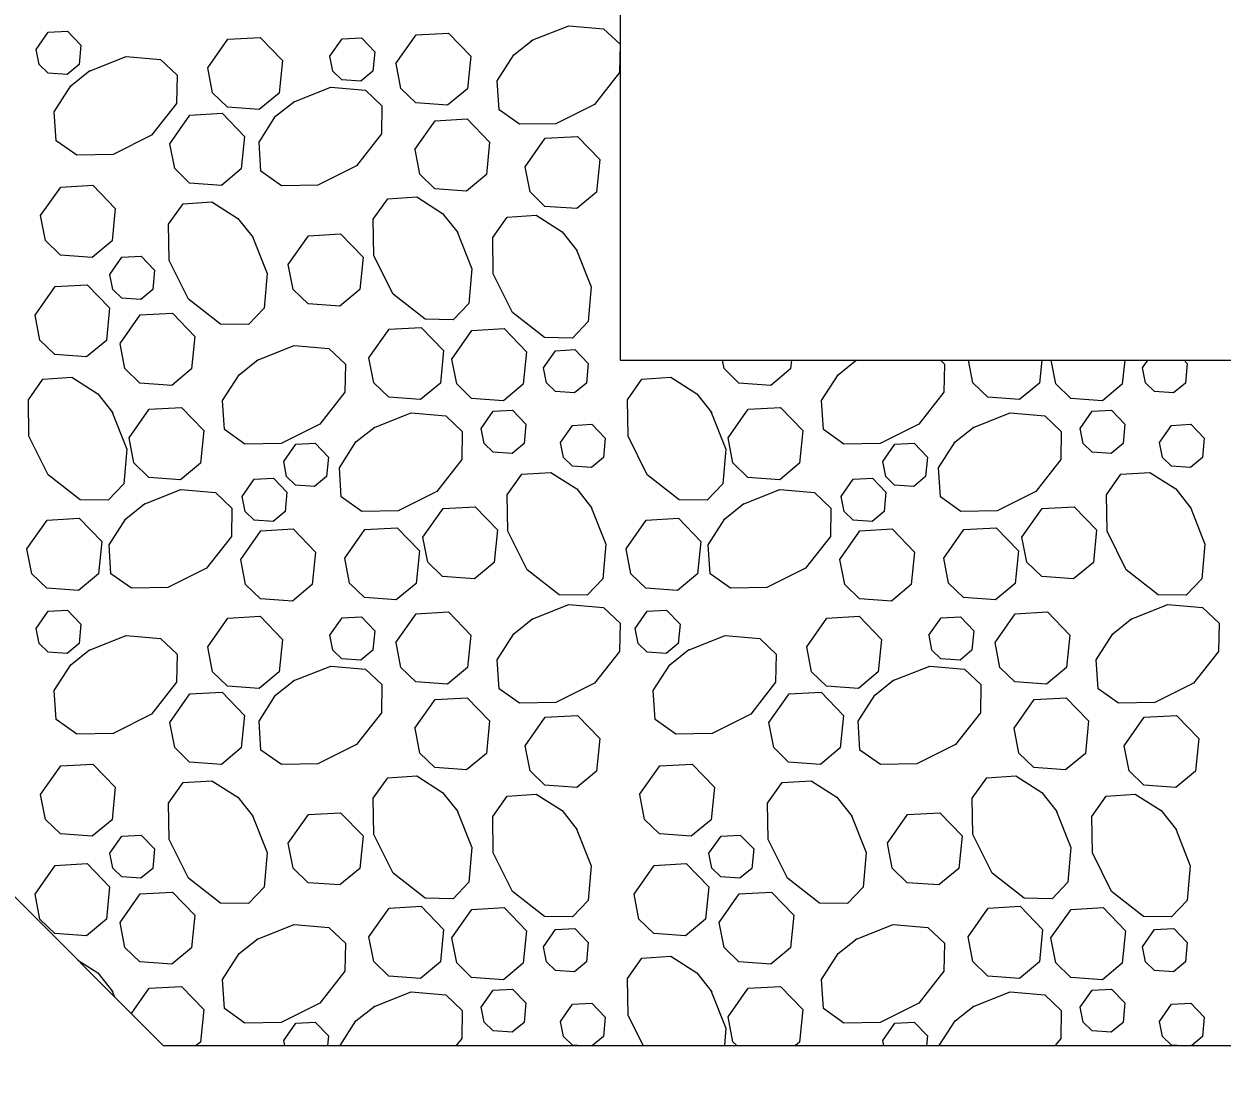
# Model space of a CAD drawing. Extents: x 636530 to 644067, y 294168 to 299122.
# Drawn here: x 640315.08 to 640331.07, y 295475.49 to 295489.58 of the extents above; entities that cross this region are included whole.
import ezdxf

# ---------------------------------------------------------------- set-up
doc = ezdxf.new("R2010")
doc.units = 0
doc.layers.add('1', color=7, linetype='Continuous')

msp = doc.modelspace()

# ---------------------------------------------------------------- linework, layer by layer
at = {"layer": '1'}
for p, q in [((640323.038, 295497.288), (640323.038, 295485.096)), ((640316.942, 295475.952), (640304.75, 295488.144)), ((640323.038, 295485.096), (640387.91, 295485.096)), ((640316.942, 295475.952), (640394.006, 295475.952))]:
    msp.add_line(p, q, dxfattribs=at)
for points in [[(640321.853, 295489.362), (640322.356, 295489.562), (640322.818, 295489.522), (640323.038, 295489.313), (640323.031, 295488.938), (640322.697, 295488.512), (640322.182, 295488.254), (640321.697, 295488.246), (640321.423, 295488.44), (640321.397, 295488.827), (640321.619, 295489.173), (640321.873, 295489.375)], [(640315.245, 295489.244), (640315.407, 295489.474), (640315.664, 295489.488), (640315.843, 295489.303), (640315.818, 295489.042), (640315.658, 295488.91), (640315.404, 295488.928), (640315.284, 295489.045), (640315.246, 295489.244)], [(640317.535, 295488.998), (640317.804, 295489.381), (640318.234, 295489.406), (640318.532, 295489.096), (640318.489, 295488.662), (640318.224, 295488.442), (640317.8, 295488.473), (640317.6, 295488.666), (640317.536, 295488.998)], [(640319.167, 295489.156), (640319.328, 295489.385), (640319.586, 295489.4), (640319.765, 295489.214), (640319.739, 295488.954), (640319.58, 295488.822), (640319.326, 295488.84), (640319.206, 295488.956), (640319.167, 295489.156)], [(640320.048, 295489.057), (640320.317, 295489.439), (640320.747, 295489.464), (640321.045, 295489.154), (640321.002, 295488.721), (640320.737, 295488.5), (640320.313, 295488.531), (640320.113, 295488.724), (640320.049, 295489.057)], [(640315.942, 295488.949), (640316.445, 295489.149), (640316.907, 295489.109), (640317.127, 295488.9), (640317.12, 295488.525), (640316.787, 295488.099), (640316.272, 295487.841), (640315.786, 295487.833), (640315.513, 295488.027), (640315.487, 295488.414), (640315.709, 295488.76), (640315.963, 295488.962)], [(640318.675, 295488.543), (640319.178, 295488.742), (640319.64, 295488.702), (640319.86, 295488.493), (640319.853, 295488.118), (640319.52, 295487.692), (640319.004, 295487.435), (640318.519, 295487.426), (640318.246, 295487.62), (640318.22, 295488.007), (640318.442, 295488.353), (640318.696, 295488.556)], [(640317.029, 295487.986), (640317.298, 295488.369), (640317.728, 295488.394), (640318.026, 295488.084), (640317.983, 295487.65), (640317.718, 295487.43), (640317.294, 295487.461), (640317.094, 295487.654), (640317.03, 295487.986)], [(640320.301, 295487.911), (640320.57, 295488.294), (640321, 295488.318), (640321.298, 295488.009), (640321.255, 295487.575), (640320.99, 295487.355), (640320.566, 295487.385), (640320.366, 295487.579), (640320.302, 295487.911)], [(640321.772, 295487.677), (640322.04, 295488.06), (640322.47, 295488.084), (640322.768, 295487.775), (640322.725, 295487.341), (640322.46, 295487.12), (640322.036, 295487.151), (640321.837, 295487.345), (640321.772, 295487.677)], [(640315.305, 295487.027), (640315.574, 295487.409), (640316.003, 295487.434), (640316.302, 295487.124), (640316.259, 295486.691), (640315.993, 295486.47), (640315.569, 295486.501), (640315.37, 295486.694), (640315.305, 295487.027)], [(640320.861, 295486.822), (640321.06, 295486.319), (640321.02, 295485.856), (640320.812, 295485.637), (640320.437, 295485.644), (640320.011, 295485.977), (640319.753, 295486.492), (640319.744, 295486.978), (640319.939, 295487.251), (640320.325, 295487.277), (640320.671, 295487.055), (640320.874, 295486.801)], [(640318.128, 295486.757), (640318.327, 295486.254), (640318.287, 295485.791), (640318.079, 295485.572), (640317.704, 295485.579), (640317.278, 295485.912), (640317.02, 295486.427), (640317.011, 295486.913), (640317.206, 295487.186), (640317.592, 295487.212), (640317.938, 295486.99), (640318.141, 295486.736)], [(640322.455, 295486.578), (640322.655, 295486.075), (640322.615, 295485.612), (640322.406, 295485.393), (640322.031, 295485.4), (640321.605, 295485.733), (640321.347, 295486.248), (640321.339, 295486.734), (640321.533, 295487.007), (640321.92, 295487.033), (640322.266, 295486.811), (640322.468, 295486.557)], [(640318.611, 295486.376), (640318.88, 295486.759), (640319.309, 295486.783), (640319.608, 295486.474), (640319.565, 295486.04), (640319.299, 295485.819), (640318.875, 295485.85), (640318.676, 295486.043), (640318.611, 295486.376)], [(640316.229, 295486.243), (640316.39, 295486.472), (640316.648, 295486.487), (640316.827, 295486.301), (640316.801, 295486.041), (640316.642, 295485.909), (640316.388, 295485.927), (640316.268, 295486.043), (640316.229, 295486.243)], [(640315.23, 295485.698), (640315.499, 295486.081), (640315.928, 295486.105), (640316.226, 295485.796), (640316.183, 295485.362), (640315.918, 295485.142), (640315.494, 295485.172), (640315.295, 295485.366), (640315.23, 295485.698)], [(640316.366, 295485.319), (640316.635, 295485.701), (640317.064, 295485.726), (640317.363, 295485.416), (640317.32, 295484.982), (640317.054, 295484.762), (640316.63, 295484.793), (640316.431, 295484.986), (640316.366, 295485.318)], [(640319.687, 295485.129), (640319.956, 295485.512), (640320.385, 295485.536), (640320.684, 295485.227), (640320.641, 295484.793), (640320.375, 295484.572), (640319.952, 295484.603), (640319.752, 295484.796), (640319.687, 295485.129)], [(640320.793, 295485.113), (640321.062, 295485.495), (640321.492, 295485.52), (640321.79, 295485.21), (640321.747, 295484.777), (640321.482, 295484.556), (640321.058, 295484.587), (640320.858, 295484.78), (640320.794, 295485.113)], [(640318.187, 295485.094), (640318.69, 295485.293), (640319.152, 295485.253), (640319.372, 295485.045), (640319.365, 295484.67), (640319.032, 295484.244), (640318.516, 295483.986), (640318.031, 295483.977), (640317.758, 295484.172), (640317.732, 295484.558), (640317.954, 295484.904), (640318.207, 295485.107)], [(640322.017, 295484.995), (640322.178, 295485.224), (640322.436, 295485.239), (640322.615, 295485.053), (640322.589, 295484.793), (640322.43, 295484.661), (640322.176, 295484.679), (640322.056, 295484.795), (640322.017, 295484.994)], [(640325.326, 295485.096), (640325.315, 295484.982), (640325.05, 295484.762), (640324.626, 295484.793), (640324.426, 295484.986), (640324.405, 295485.096)], [(640327.314, 295485.096), (640327.367, 295485.045), (640327.36, 295484.67), (640327.027, 295484.244), (640326.512, 295483.986), (640326.026, 295483.977), (640325.753, 295484.172), (640325.727, 295484.558), (640325.949, 295484.904), (640326.189, 295485.096)], [(640326.183, 295485.094), (640326.187, 295485.096)], [(640328.666, 295485.096), (640328.636, 295484.793), (640328.371, 295484.572), (640327.947, 295484.603), (640327.748, 295484.796), (640327.689, 295485.096)], [(640329.774, 295485.096), (640329.742, 295484.777), (640329.477, 295484.556), (640329.053, 295484.587), (640328.854, 295484.78), (640328.792, 295485.096)], [(640330.012, 295484.995), (640330.083, 295485.096)], [(640330.569, 295485.096), (640330.61, 295485.053), (640330.584, 295484.793), (640330.425, 295484.661), (640330.171, 295484.679), (640330.051, 295484.795), (640330.012, 295484.994)], [(640316.257, 295484.414), (640316.457, 295483.911), (640316.417, 295483.449), (640316.208, 295483.229), (640315.833, 295483.236), (640315.407, 295483.57), (640315.149, 295484.085), (640315.141, 295484.57), (640315.335, 295484.843), (640315.722, 295484.869), (640316.067, 295484.648), (640316.27, 295484.394)], [(640324.252, 295484.414), (640324.452, 295483.911), (640324.412, 295483.449), (640324.203, 295483.229), (640323.828, 295483.236), (640323.402, 295483.57), (640323.145, 295484.085), (640323.136, 295484.57), (640323.33, 295484.843), (640323.717, 295484.869), (640324.063, 295484.648), (640324.265, 295484.394)], [(640316.486, 295484.06), (640316.755, 295484.443), (640317.184, 295484.467), (640317.482, 295484.158), (640317.439, 295483.724), (640317.174, 295483.503), (640316.75, 295483.534), (640316.551, 295483.727), (640316.486, 295484.06)], [(640321.185, 295484.187), (640321.346, 295484.417), (640321.604, 295484.432), (640321.783, 295484.246), (640321.757, 295483.986), (640321.598, 295483.853), (640321.343, 295483.872), (640321.224, 295483.988), (640321.185, 295484.187)], [(640324.481, 295484.06), (640324.75, 295484.443), (640325.179, 295484.467), (640325.478, 295484.158), (640325.435, 295483.724), (640325.169, 295483.503), (640324.745, 295483.534), (640324.546, 295483.727), (640324.481, 295484.06)], [(640329.18, 295484.187), (640329.341, 295484.417), (640329.599, 295484.432), (640329.778, 295484.246), (640329.752, 295483.986), (640329.593, 295483.853), (640329.339, 295483.872), (640329.219, 295483.988), (640329.18, 295484.187)], [(640319.748, 295484.195), (640320.251, 295484.395), (640320.713, 295484.355), (640320.933, 295484.146), (640320.926, 295483.771), (640320.592, 295483.345), (640320.077, 295483.087), (640319.592, 295483.079), (640319.318, 295483.273), (640319.293, 295483.66), (640319.514, 295484.006), (640319.768, 295484.208)], [(640322.244, 295483.998), (640322.405, 295484.228), (640322.663, 295484.243), (640322.842, 295484.057), (640322.816, 295483.797), (640322.657, 295483.664), (640322.403, 295483.683), (640322.283, 295483.799), (640322.244, 295483.998)], [(640327.743, 295484.195), (640328.246, 295484.395), (640328.708, 295484.355), (640328.928, 295484.146), (640328.921, 295483.771), (640328.588, 295483.345), (640328.073, 295483.087), (640327.587, 295483.079), (640327.314, 295483.273), (640327.288, 295483.66), (640327.51, 295484.006), (640327.764, 295484.208)], [(640330.239, 295483.998), (640330.401, 295484.228), (640330.658, 295484.243), (640330.837, 295484.057), (640330.811, 295483.797), (640330.652, 295483.664), (640330.398, 295483.683), (640330.278, 295483.799), (640330.239, 295483.998)], [(640318.549, 295483.746), (640318.711, 295483.976), (640318.968, 295483.99), (640319.147, 295483.805), (640319.121, 295483.545), (640318.962, 295483.412), (640318.708, 295483.431), (640318.588, 295483.547), (640318.549, 295483.746)], [(640326.545, 295483.746), (640326.706, 295483.976), (640326.964, 295483.99), (640327.143, 295483.805), (640327.117, 295483.545), (640326.958, 295483.412), (640326.703, 295483.431), (640326.584, 295483.547), (640326.545, 295483.746)], [(640322.65, 295483.145), (640322.85, 295482.642), (640322.81, 295482.18), (640322.601, 295481.96), (640322.226, 295481.967), (640321.8, 295482.301), (640321.542, 295482.816), (640321.534, 295483.301), (640321.728, 295483.575), (640322.115, 295483.6), (640322.461, 295483.379), (640322.663, 295483.125)], [(640330.646, 295483.145), (640330.845, 295482.642), (640330.805, 295482.18), (640330.596, 295481.96), (640330.221, 295481.967), (640329.795, 295482.301), (640329.538, 295482.816), (640329.529, 295483.301), (640329.723, 295483.575), (640330.11, 295483.6), (640330.456, 295483.379), (640330.659, 295483.125)], [(640317.994, 295483.28), (640318.156, 295483.509), (640318.413, 295483.524), (640318.592, 295483.338), (640318.567, 295483.078), (640318.407, 295482.946), (640318.153, 295482.964), (640318.033, 295483.08), (640317.995, 295483.28)], [(640325.99, 295483.28), (640326.151, 295483.509), (640326.409, 295483.524), (640326.588, 295483.338), (640326.562, 295483.078), (640326.403, 295482.946), (640326.148, 295482.964), (640326.029, 295483.08), (640325.99, 295483.28)], [(640316.674, 295483.171), (640317.177, 295483.37), (640317.639, 295483.33), (640317.858, 295483.121), (640317.851, 295482.746), (640317.518, 295482.32), (640317.003, 295482.063), (640316.517, 295482.054), (640316.244, 295482.248), (640316.218, 295482.635), (640316.44, 295482.981), (640316.694, 295483.183)], [(640324.669, 295483.171), (640325.172, 295483.37), (640325.634, 295483.33), (640325.854, 295483.121), (640325.847, 295482.746), (640325.513, 295482.32), (640324.998, 295482.063), (640324.513, 295482.054), (640324.24, 295482.248), (640324.214, 295482.635), (640324.435, 295482.981), (640324.689, 295483.183)], [(640320.407, 295482.735), (640320.676, 295483.118), (640321.105, 295483.142), (640321.404, 295482.833), (640321.36, 295482.399), (640321.095, 295482.179), (640320.671, 295482.209), (640320.472, 295482.403), (640320.407, 295482.735)], [(640328.402, 295482.735), (640328.671, 295483.118), (640329.1, 295483.142), (640329.399, 295482.833), (640329.356, 295482.399), (640329.09, 295482.179), (640328.667, 295482.209), (640328.467, 295482.403), (640328.402, 295482.735)], [(640315.123, 295482.581), (640315.392, 295482.963), (640315.821, 295482.988), (640316.12, 295482.678), (640316.076, 295482.245), (640315.811, 295482.024), (640315.387, 295482.055), (640315.188, 295482.248), (640315.123, 295482.581)], [(640323.118, 295482.581), (640323.387, 295482.963), (640323.817, 295482.988), (640324.115, 295482.678), (640324.072, 295482.245), (640323.807, 295482.024), (640323.383, 295482.055), (640323.183, 295482.248), (640323.119, 295482.581)], [(640317.976, 295482.439), (640318.245, 295482.821), (640318.675, 295482.846), (640318.973, 295482.537), (640318.93, 295482.103), (640318.665, 295481.882), (640318.241, 295481.913), (640318.041, 295482.106), (640317.977, 295482.439)], [(640319.364, 295482.455), (640319.633, 295482.837), (640320.062, 295482.862), (640320.361, 295482.552), (640320.317, 295482.119), (640320.052, 295481.898), (640319.628, 295481.929), (640319.429, 295482.122), (640319.364, 295482.455)], [(640325.972, 295482.439), (640326.241, 295482.821), (640326.67, 295482.846), (640326.969, 295482.537), (640326.925, 295482.103), (640326.66, 295481.882), (640326.236, 295481.913), (640326.037, 295482.106), (640325.972, 295482.439)], [(640327.359, 295482.455), (640327.628, 295482.837), (640328.058, 295482.862), (640328.356, 295482.552), (640328.313, 295482.119), (640328.048, 295481.898), (640327.624, 295481.929), (640327.424, 295482.122), (640327.36, 295482.455)], [(640315.245, 295481.518), (640315.407, 295481.748), (640315.664, 295481.762), (640315.843, 295481.577), (640315.818, 295481.317), (640315.658, 295481.184), (640315.404, 295481.203), (640315.284, 295481.319), (640315.246, 295481.518)], [(640320.048, 295481.331), (640320.317, 295481.713), (640320.747, 295481.738), (640321.045, 295481.428), (640321.002, 295480.995), (640320.737, 295480.774), (640320.313, 295480.805), (640320.113, 295480.998), (640320.049, 295481.331)], [(640321.853, 295481.637), (640322.356, 295481.836), (640322.818, 295481.796), (640323.038, 295481.587), (640323.031, 295481.212), (640322.697, 295480.786), (640322.182, 295480.529), (640321.697, 295480.52), (640321.423, 295480.714), (640321.397, 295481.101), (640321.619, 295481.447), (640321.873, 295481.65)], [(640323.241, 295481.518), (640323.402, 295481.748), (640323.66, 295481.762), (640323.839, 295481.577), (640323.813, 295481.317), (640323.654, 295481.184), (640323.399, 295481.203), (640323.28, 295481.319), (640323.241, 295481.518)], [(640328.044, 295481.331), (640328.313, 295481.713), (640328.742, 295481.738), (640329.04, 295481.428), (640328.997, 295480.995), (640328.732, 295480.774), (640328.308, 295480.805), (640328.109, 295480.998), (640328.044, 295481.331)], [(640329.848, 295481.637), (640330.351, 295481.836), (640330.813, 295481.796), (640331.033, 295481.587), (640331.026, 295481.212), (640330.693, 295480.786), (640330.178, 295480.529), (640329.692, 295480.52), (640329.419, 295480.714), (640329.393, 295481.101), (640329.615, 295481.447), (640329.869, 295481.65)], [(640317.535, 295481.273), (640317.804, 295481.655), (640318.234, 295481.68), (640318.532, 295481.37), (640318.489, 295480.937), (640318.224, 295480.716), (640317.8, 295480.747), (640317.6, 295480.94), (640317.536, 295481.273)], [(640319.167, 295481.43), (640319.328, 295481.659), (640319.586, 295481.674), (640319.765, 295481.488), (640319.739, 295481.228), (640319.58, 295481.096), (640319.326, 295481.114), (640319.206, 295481.23), (640319.167, 295481.43)], [(640325.531, 295481.273), (640325.8, 295481.655), (640326.229, 295481.68), (640326.528, 295481.37), (640326.484, 295480.937), (640326.219, 295480.716), (640325.795, 295480.747), (640325.596, 295480.94), (640325.531, 295481.273)], [(640327.162, 295481.43), (640327.324, 295481.659), (640327.581, 295481.674), (640327.761, 295481.488), (640327.735, 295481.228), (640327.576, 295481.096), (640327.321, 295481.114), (640327.201, 295481.23), (640327.163, 295481.43)], [(640315.942, 295481.224), (640316.445, 295481.423), (640316.907, 295481.383), (640317.127, 295481.174), (640317.12, 295480.799), (640316.787, 295480.373), (640316.272, 295480.116), (640315.786, 295480.107), (640315.513, 295480.301), (640315.487, 295480.688), (640315.709, 295481.034), (640315.963, 295481.237)], [(640323.938, 295481.224), (640324.441, 295481.423), (640324.903, 295481.383), (640325.122, 295481.174), (640325.115, 295480.799), (640324.782, 295480.373), (640324.267, 295480.116), (640323.781, 295480.107), (640323.508, 295480.301), (640323.482, 295480.688), (640323.704, 295481.034), (640323.958, 295481.237)], [(640318.675, 295480.817), (640319.178, 295481.016), (640319.64, 295480.976), (640319.86, 295480.768), (640319.853, 295480.393), (640319.52, 295479.967), (640319.004, 295479.709), (640318.519, 295479.7), (640318.246, 295479.895), (640318.22, 295480.281), (640318.442, 295480.627), (640318.696, 295480.83)], [(640326.671, 295480.817), (640327.174, 295481.016), (640327.636, 295480.976), (640327.855, 295480.768), (640327.848, 295480.393), (640327.515, 295479.967), (640327, 295479.709), (640326.514, 295479.7), (640326.241, 295479.895), (640326.215, 295480.281), (640326.437, 295480.627), (640326.691, 295480.83)], [(640317.029, 295480.261), (640317.298, 295480.643), (640317.728, 295480.668), (640318.026, 295480.358), (640317.983, 295479.925), (640317.718, 295479.704), (640317.294, 295479.735), (640317.094, 295479.928), (640317.03, 295480.261)], [(640320.301, 295480.186), (640320.57, 295480.568), (640321, 295480.593), (640321.298, 295480.283), (640321.255, 295479.85), (640320.99, 295479.629), (640320.566, 295479.66), (640320.366, 295479.853), (640320.302, 295480.186)], [(640325.025, 295480.261), (640325.294, 295480.643), (640325.723, 295480.668), (640326.022, 295480.358), (640325.978, 295479.925), (640325.713, 295479.704), (640325.289, 295479.735), (640325.09, 295479.928), (640325.025, 295480.261)], [(640328.297, 295480.186), (640328.566, 295480.568), (640328.995, 295480.593), (640329.293, 295480.283), (640329.25, 295479.85), (640328.985, 295479.629), (640328.561, 295479.66), (640328.362, 295479.853), (640328.297, 295480.186)], [(640321.772, 295479.951), (640322.04, 295480.334), (640322.47, 295480.358), (640322.768, 295480.049), (640322.725, 295479.615), (640322.46, 295479.395), (640322.036, 295479.425), (640321.837, 295479.619), (640321.772, 295479.951)], [(640329.767, 295479.951), (640330.036, 295480.334), (640330.465, 295480.358), (640330.764, 295480.049), (640330.72, 295479.615), (640330.455, 295479.395), (640330.031, 295479.425), (640329.832, 295479.619), (640329.767, 295479.951)], [(640315.305, 295479.301), (640315.574, 295479.683), (640316.003, 295479.708), (640316.302, 295479.398), (640316.259, 295478.965), (640315.993, 295478.744), (640315.569, 295478.775), (640315.37, 295478.968), (640315.305, 295479.301)], [(640323.3, 295479.301), (640323.569, 295479.683), (640323.999, 295479.708), (640324.297, 295479.398), (640324.254, 295478.965), (640323.989, 295478.744), (640323.565, 295478.775), (640323.365, 295478.968), (640323.301, 295479.301)], [(640318.128, 295479.031), (640318.327, 295478.528), (640318.287, 295478.066), (640318.079, 295477.846), (640317.704, 295477.853), (640317.278, 295478.186), (640317.02, 295478.701), (640317.011, 295479.187), (640317.206, 295479.46), (640317.592, 295479.486), (640317.938, 295479.264), (640318.141, 295479.01)], [(640320.861, 295479.096), (640321.06, 295478.593), (640321.02, 295478.131), (640320.812, 295477.911), (640320.437, 295477.918), (640320.011, 295478.251), (640319.753, 295478.767), (640319.744, 295479.252), (640319.939, 295479.525), (640320.325, 295479.551), (640320.671, 295479.33), (640320.874, 295479.076)], [(640326.123, 295479.031), (640326.323, 295478.528), (640326.283, 295478.066), (640326.074, 295477.846), (640325.699, 295477.853), (640325.273, 295478.186), (640325.015, 295478.701), (640325.007, 295479.187), (640325.201, 295479.46), (640325.588, 295479.486), (640325.934, 295479.264), (640326.136, 295479.01)], [(640328.856, 295479.096), (640329.056, 295478.593), (640329.016, 295478.131), (640328.807, 295477.911), (640328.432, 295477.918), (640328.006, 295478.251), (640327.748, 295478.767), (640327.74, 295479.252), (640327.934, 295479.525), (640328.321, 295479.551), (640328.667, 295479.33), (640328.869, 295479.076)], [(640322.455, 295478.852), (640322.655, 295478.349), (640322.615, 295477.887), (640322.406, 295477.667), (640322.031, 295477.674), (640321.605, 295478.007), (640321.347, 295478.523), (640321.339, 295479.008), (640321.533, 295479.281), (640321.92, 295479.307), (640322.266, 295479.086), (640322.468, 295478.832)], [(640330.451, 295478.852), (640330.65, 295478.349), (640330.61, 295477.887), (640330.401, 295477.667), (640330.026, 295477.674), (640329.6, 295478.007), (640329.343, 295478.523), (640329.334, 295479.008), (640329.528, 295479.281), (640329.915, 295479.307), (640330.261, 295479.086), (640330.464, 295478.832)], [(640318.611, 295478.65), (640318.88, 295479.033), (640319.309, 295479.057), (640319.608, 295478.748), (640319.565, 295478.314), (640319.299, 295478.094), (640318.875, 295478.124), (640318.676, 295478.318), (640318.611, 295478.65)], [(640326.606, 295478.65), (640326.875, 295479.033), (640327.305, 295479.057), (640327.603, 295478.748), (640327.56, 295478.314), (640327.295, 295478.094), (640326.871, 295478.124), (640326.671, 295478.318), (640326.607, 295478.65)], [(640316.229, 295478.517), (640316.39, 295478.747), (640316.648, 295478.761), (640316.827, 295478.576), (640316.801, 295478.315), (640316.642, 295478.183), (640316.388, 295478.202), (640316.268, 295478.318), (640316.229, 295478.517)], [(640324.224, 295478.517), (640324.386, 295478.747), (640324.643, 295478.761), (640324.822, 295478.576), (640324.797, 295478.315), (640324.637, 295478.183), (640324.383, 295478.202), (640324.263, 295478.318), (640324.225, 295478.517)], [(640315.23, 295477.973), (640315.499, 295478.355), (640315.928, 295478.38), (640316.226, 295478.07), (640316.183, 295477.636), (640315.918, 295477.416), (640315.494, 295477.447), (640315.295, 295477.64), (640315.23, 295477.972)], [(640323.225, 295477.973), (640323.494, 295478.355), (640323.923, 295478.38), (640324.222, 295478.07), (640324.179, 295477.636), (640323.913, 295477.416), (640323.489, 295477.447), (640323.29, 295477.64), (640323.225, 295477.972)], [(640316.366, 295477.593), (640316.635, 295477.975), (640317.064, 295478), (640317.363, 295477.69), (640317.32, 295477.257), (640317.054, 295477.036), (640316.63, 295477.067), (640316.431, 295477.26), (640316.366, 295477.593)], [(640324.361, 295477.593), (640324.63, 295477.975), (640325.06, 295478), (640325.358, 295477.69), (640325.315, 295477.257), (640325.05, 295477.036), (640324.626, 295477.067), (640324.426, 295477.26), (640324.362, 295477.593)], [(640319.687, 295477.403), (640319.956, 295477.786), (640320.385, 295477.81), (640320.684, 295477.501), (640320.641, 295477.067), (640320.375, 295476.847), (640319.952, 295476.877), (640319.752, 295477.071), (640319.687, 295477.403)], [(640320.793, 295477.387), (640321.062, 295477.769), (640321.492, 295477.794), (640321.79, 295477.484), (640321.747, 295477.051), (640321.482, 295476.83), (640321.058, 295476.861), (640320.858, 295477.054), (640320.794, 295477.387)], [(640327.683, 295477.403), (640327.951, 295477.786), (640328.381, 295477.81), (640328.679, 295477.501), (640328.636, 295477.067), (640328.371, 295476.847), (640327.947, 295476.877), (640327.748, 295477.071), (640327.683, 295477.403)], [(640328.789, 295477.387), (640329.058, 295477.769), (640329.487, 295477.794), (640329.786, 295477.484), (640329.742, 295477.051), (640329.477, 295476.83), (640329.053, 295476.861), (640328.854, 295477.054), (640328.789, 295477.387)], [(640318.187, 295477.368), (640318.69, 295477.568), (640319.152, 295477.528), (640319.372, 295477.319), (640319.365, 295476.944), (640319.032, 295476.518), (640318.516, 295476.26), (640318.031, 295476.252), (640317.758, 295476.446), (640317.732, 295476.833), (640317.954, 295477.178), (640318.207, 295477.381)], [(640326.183, 295477.368), (640326.686, 295477.568), (640327.148, 295477.528), (640327.367, 295477.319), (640327.36, 295476.944), (640327.027, 295476.518), (640326.512, 295476.26), (640326.026, 295476.252), (640325.753, 295476.446), (640325.727, 295476.833), (640325.949, 295477.178), (640326.203, 295477.381)], [(640322.017, 295477.269), (640322.178, 295477.498), (640322.436, 295477.513), (640322.615, 295477.327), (640322.589, 295477.067), (640322.43, 295476.935), (640322.176, 295476.953), (640322.056, 295477.069), (640322.017, 295477.269)], [(640330.012, 295477.269), (640330.174, 295477.498), (640330.431, 295477.513), (640330.61, 295477.327), (640330.584, 295477.067), (640330.425, 295476.935), (640330.171, 295476.953), (640330.051, 295477.069), (640330.012, 295477.269)], [(640315.8, 295477.093), (640316.067, 295476.922), (640316.27, 295476.668)], [(640323.348, 295475.952), (640323.145, 295476.359), (640323.136, 295476.844), (640323.33, 295477.118), (640323.717, 295477.144), (640324.063, 295476.922), (640324.265, 295476.668)], [(640316.516, 295476.377), (640316.755, 295476.717), (640317.184, 295476.741), (640317.482, 295476.432), (640317.439, 295475.998), (640317.383, 295475.952)], [(640324.481, 295476.334), (640324.75, 295476.717), (640325.179, 295476.741), (640325.478, 295476.432), (640325.435, 295475.998), (640325.379, 295475.952)], [(640316.257, 295476.688), (640316.291, 295476.602)], [(640319.748, 295476.47), (640320.251, 295476.669), (640320.713, 295476.629), (640320.933, 295476.42), (640320.926, 295476.045), (640320.853, 295475.952)], [(640321.185, 295476.462), (640321.346, 295476.691), (640321.604, 295476.706), (640321.783, 295476.52), (640321.757, 295476.26), (640321.598, 295476.128), (640321.343, 295476.146), (640321.224, 295476.262), (640321.185, 295476.462)], [(640324.252, 295476.688), (640324.452, 295476.185), (640324.432, 295475.952)], [(640327.743, 295476.47), (640328.246, 295476.669), (640328.708, 295476.629), (640328.928, 295476.42), (640328.921, 295476.045), (640328.848, 295475.952)], [(640329.18, 295476.462), (640329.341, 295476.691), (640329.599, 295476.706), (640329.778, 295476.52), (640329.752, 295476.26), (640329.593, 295476.128), (640329.339, 295476.146), (640329.219, 295476.262), (640329.18, 295476.462)], [(640319.304, 295475.952), (640319.514, 295476.28), (640319.768, 295476.482)], [(640322.244, 295476.273), (640322.405, 295476.502), (640322.663, 295476.517), (640322.842, 295476.331), (640322.816, 295476.071), (640322.673, 295475.952)], [(640327.299, 295475.952), (640327.51, 295476.28), (640327.764, 295476.482)], [(640330.239, 295476.273), (640330.401, 295476.502), (640330.658, 295476.517), (640330.837, 295476.331), (640330.811, 295476.071), (640330.668, 295475.952)], [(640318.549, 295476.02), (640318.711, 295476.25), (640318.968, 295476.265), (640319.147, 295476.079), (640319.135, 295475.952)], [(640322.477, 295475.952), (640322.403, 295475.957), (640322.283, 295476.073), (640322.244, 295476.272)], [(640324.598, 295475.952), (640324.546, 295476.002), (640324.481, 295476.334)], [(640326.545, 295476.02), (640326.706, 295476.25), (640326.964, 295476.265), (640327.143, 295476.079), (640327.13, 295475.952)], [(640330.473, 295475.952), (640330.398, 295475.957), (640330.278, 295476.073), (640330.239, 295476.272)], [(640318.563, 295475.952), (640318.549, 295476.02)], [(640326.558, 295475.952), (640326.545, 295476.02)]]:
    msp.add_lwpolyline(points, dxfattribs=at)
msp.add_ellipse((640355.391, 295496.701), major_axis=(-55.517, 0), ratio=0.608854, dxfattribs=at)

doc.saveas('drawing.dxf')
